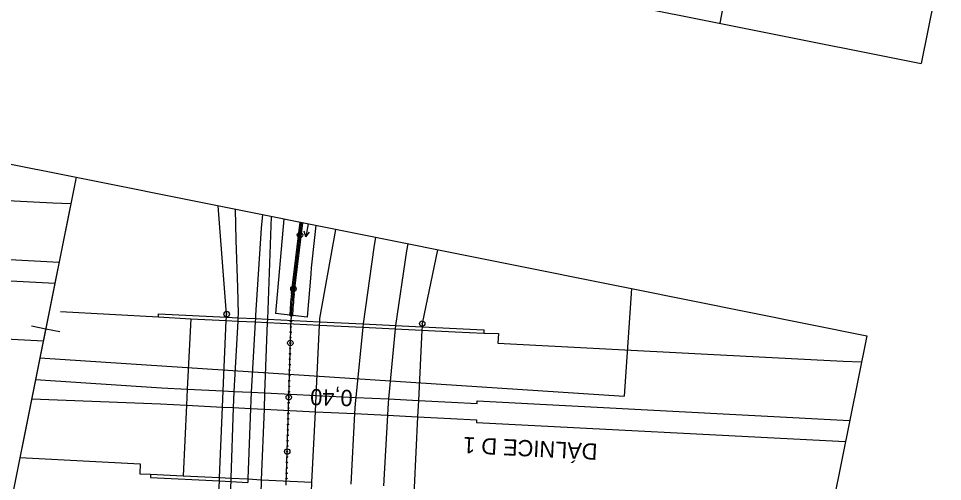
# Model space of a CAD drawing. Extents: x -548552 to -543113, y -1131925 to -1123599.
# Drawn here: x -548270.1 to -548099.9, y -1131511.8 to -1131426.5 of the extents above; entities that cross this region are included whole.
import ezdxf

# ---------------------------------------------------------------- set-up
doc = ezdxf.new("R2010")
doc.units = 0
for name, color, linetype in [('Hranice parcel', 7, 'Continuous'), ('HRANY', 7, 'Continuous'), ('NADZEMNÍ VEDENÍ VN', 7, 'Continuous'), ('Profile', 7, 'Continuous'), ('PROFILY NÁVRH', 7, 'Continuous'), ('STANIČENÍ', 7, 'Continuous'), ('Vnitřní kresba', 7, 'Continuous'), ('Značky bodu BP', 7, 'Continuous'), ('Značky kultur', 7, 'Continuous')]:
    doc.layers.add(name, color=color, linetype=linetype)

msp = doc.modelspace()

# ---------------------------------------------------------------- linework, layer by layer
for p, q in [((-548209.57, -1131413.62), (-548103.83, -1131434.82)), ((-548099.92, -1131415.31), (-548103.83, -1131434.82)), ((-548157.22, -1131476.27), (-548158.54, -1131496.13)), ((-548266.15, -1131489.01), (-548158.54, -1131496.13))]:
    msp.add_line(p, q)
at = {"layer": 'Hranice parcel'}
for points in [[(-548130.79, -1131393.37), (-548138.96, -1131416.65), (-548139.07, -1131417.23), (-548139.18, -1131417.85), (-548140.93, -1131427.38)], [(-548235.09, -1131537.7), (-548233.15, -1131512.75), (-548233.1, -1131511.72), (-548233.08, -1131511.1), (-548232.51, -1131498.11), (-548232.39, -1131495.12), (-548231.83, -1131482.17), (-548231.8, -1131481.54), (-548231.77, -1131480.98), (-548233.3, -1131461.02)], [(-548230.03, -1131690.42), (-548225.77, -1131661.91), (-548221.73, -1131631.47), (-548221.68, -1131607.69), (-548226.05, -1131537.24), (-548226.12, -1131532.7), (-548225.34, -1131512.11), (-548225.32, -1131511.49), (-548224.82, -1131498.49), (-548224.71, -1131495.5), (-548224.22, -1131482.55), (-548224.2, -1131481.92), (-548223.48, -1131462.99)], [(-548200.46, -1131619.13), (-548209.93, -1131581.71), (-548213.35, -1131537.18), (-548216.13, -1131513.15), (-548216.1, -1131512.58), (-548216.07, -1131511.96), (-548215.43, -1131498.96), (-548215.28, -1131495.96), (-548214.65, -1131483.02), (-548214.62, -1131482.39), (-548214.59, -1131481.78), (-548211.64, -1131465.36)], [(-548192.91, -1131469.12), (-548195.75, -1131482.73), (-548195.78, -1131483.32), (-548195.81, -1131483.95), (-548196.45, -1131496.88), (-548196.6, -1131499.9), (-548197.25, -1131512.91), (-548197.29, -1131513.5), (-548197.31, -1131513.97), (-548194.72, -1131537.39)]]:
    msp.add_lwpolyline(points, dxfattribs=at)
at = {"layer": 'HRANY'}
msp.add_line((-548216.96, -1131481.54), (-548222.79, -1131480.86), dxfattribs=at)
at = {"layer": 'Profile'}
for p, q in [((-548302.82, -1131447.08), (-548259.48, -1131455.77)), ((-548259.48, -1131455.77), (-548278.31, -1131549.71)), ((-548259.48, -1131455.77), (-548266.15, -1131489.01)), ((-548259.48, -1131455.77), (-548157.22, -1131476.27)), ((-548157.22, -1131476.27), (-548113.88, -1131484.96)), ((-548265.09, -1131483.75), (-548267.68, -1131483.23)), ((-548262.5, -1131484.27), (-548265.09, -1131483.75)), ((-548113.88, -1131484.96), (-548132.71, -1131578.89)), ((-548266.15, -1131489.01), (-548301.42, -1131664.99))]:
    msp.add_line(p, q, dxfattribs=at)
at = {"layer": 'PROFILY NÁVRH'}
for p, q in [((-548221.26, -1131463.43), (-548222.79, -1131480.86)), ((-548219.82, -1131477.21), (-548218.23, -1131464.04)), ((-548219.32, -1131477.27), (-548217.74, -1131464.14)), ((-548216.27, -1131473.59), (-548216.96, -1131481.54))]:
    msp.add_line(p, q, dxfattribs=at)
for centre, radius, start, end in [((-547951.39, -1131496.5), 265.87, 173.1127, 175.0559), ((-548169.93, -1131483.22), 50.25, 173.1337, 177.8415), ((-548169.93, -1131483.22), 49.75, 173.1337, 177.854)]:
    msp.add_arc(centre, radius, start, end, dxfattribs=at)
at = {"layer": 'STANIČENÍ'}
for p, q in [((-548219.57, -1131477.24), (-548217.99, -1131464.09)), ((-548220.79, -1131512.48), (-548219.91, -1131481.79))]:
    msp.add_line(p, q, dxfattribs=at)
for centre, radius in [((-548218.02, -1131464.41), 0.1), ((-548218.26, -1131466.4), 0.5), ((-548218.14, -1131465.4), 0.1), ((-548218.38, -1131467.39), 0.1), ((-548218.26, -1131466.4), 0.1), ((-548218.62, -1131469.38), 0.1), ((-548218.5, -1131468.38), 0.1), ((-548218.74, -1131470.37), 0.1), ((-548218.98, -1131472.35), 0.1), ((-548218.86, -1131471.36), 0.1), ((-548219.22, -1131474.34), 0.1), ((-548219.1, -1131473.35), 0.1), ((-548219.46, -1131476.33), 0.5), ((-548219.46, -1131476.33), 0.1), ((-548219.34, -1131475.33), 0.1), ((-548219.58, -1131477.32), 0.1), ((-548219.78, -1131479.31), 0.1), ((-548219.69, -1131478.31), 0.1), ((-548219.89, -1131481.31), 0.1), ((-548219.84, -1131480.31), 0.1), ((-548219.92, -1131482.31), 0.1), ((-548219.98, -1131484.3), 0.1), ((-548219.95, -1131483.31), 0.1), ((-548220.04, -1131486.31), 0.5), ((-548220.04, -1131486.3), 0.1), ((-548220.01, -1131485.3), 0.1), ((-548220.09, -1131488.3), 0.1), ((-548220.07, -1131487.3), 0.1), ((-548220.12, -1131489.3), 0.1), ((-548220.18, -1131491.3), 0.1), ((-548220.15, -1131490.3), 0.1), ((-548220.24, -1131493.3), 0.1), ((-548220.21, -1131492.3), 0.1), ((-548220.27, -1131494.3), 0.1), ((-548220.32, -1131496.31), 0.5), ((-548220.32, -1131496.3), 0.1), ((-548220.29, -1131495.3), 0.1), ((-548220.38, -1131498.3), 0.1), ((-548220.35, -1131497.3), 0.1), ((-548220.41, -1131499.3), 0.1), ((-548220.47, -1131501.3), 0.1), ((-548220.44, -1131500.3), 0.1), ((-548220.52, -1131503.3), 0.1), ((-548220.49, -1131502.3), 0.1), ((-548220.58, -1131505.3), 0.1), ((-548220.55, -1131504.3), 0.1), ((-548220.61, -1131506.3), 0.5), ((-548220.61, -1131506.3), 0.1), ((-548220.67, -1131508.3), 0.1), ((-548220.64, -1131507.3), 0.1), ((-548220.72, -1131510.3), 0.1), ((-548220.69, -1131509.3), 0.1), ((-548220.75, -1131511.3), 0.1)]:
    msp.add_circle(centre, radius, dxfattribs=at)
msp.add_arc((-548169.93, -1131483.22), 50, 173.1337, 178.3615, dxfattribs=at)
at = {"layer": 'Vnitřní kresba'}
for p, q in [((-548225.41, -1131465.14), (-548226.45, -1131481.16)), ((-548204.68, -1131468.69), (-548206.63, -1131482.79)), ((-548198.66, -1131469.34), (-548200.65, -1131483.08)), ((-548264.59, -1131475.21), (-548263.39, -1131475.28)), ((-548229.79, -1131476.05), (-548229.65, -1131480.94)), ((-548262.35, -1131480.49), (-548244.34, -1131481.51)), ((-548244.34, -1131481.51), (-548244.3, -1131480.93)), ((-548244.3, -1131480.93), (-548231.8, -1131481.54)), ((-548229.65, -1131480.94), (-548229.69, -1131481.65)), ((-548226.45, -1131481.16), (-548226.48, -1131481.81)), ((-548244.34, -1131481.51), (-548238.39, -1131481.85)), ((-548238.39, -1131481.85), (-548239.02, -1131494.79)), ((-548238.39, -1131481.85), (-548231.83, -1131482.17)), ((-548231.83, -1131482.17), (-548229.72, -1131482.27)), ((-548231.8, -1131481.54), (-548229.69, -1131481.65)), ((-548229.72, -1131482.27), (-548230.43, -1131495.22)), ((-548229.69, -1131481.65), (-548229.72, -1131482.27)), ((-548229.72, -1131482.27), (-548226.51, -1131482.43)), ((-548229.69, -1131481.65), (-548226.48, -1131481.81)), ((-548226.51, -1131482.43), (-548227.25, -1131495.37)), ((-548226.48, -1131481.81), (-548226.51, -1131482.43)), ((-548226.51, -1131482.43), (-548224.22, -1131482.55)), ((-548226.48, -1131481.81), (-548224.2, -1131481.92)), ((-548224.22, -1131482.55), (-548214.65, -1131483.02)), ((-548224.2, -1131481.92), (-548214.62, -1131482.39)), ((-548214.65, -1131483.02), (-548206.7, -1131483.41)), ((-548214.62, -1131482.39), (-548206.63, -1131482.79)), ((-548206.63, -1131482.79), (-548206.7, -1131483.41)), ((-548206.63, -1131482.79), (-548200.65, -1131483.08)), ((-548200.65, -1131483.08), (-548200.71, -1131483.7)), ((-548200.65, -1131483.08), (-548195.78, -1131483.32)), ((-548206.7, -1131483.41), (-548207.99, -1131496.32)), ((-548206.7, -1131483.41), (-548200.71, -1131483.7)), ((-548200.71, -1131483.7), (-548201.95, -1131496.61)), ((-548200.71, -1131483.7), (-548195.81, -1131483.95)), ((-548181.79, -1131486.36), (-548143.18, -1131488.34)), ((-548239.02, -1131494.79), (-548239.17, -1131497.78)), ((-548239.02, -1131494.79), (-548232.39, -1131495.12)), ((-548232.39, -1131495.12), (-548230.43, -1131495.22)), ((-548230.43, -1131495.22), (-548227.25, -1131495.37)), ((-548227.25, -1131495.37), (-548224.71, -1131495.5)), ((-548224.71, -1131495.5), (-548215.28, -1131495.96)), ((-548215.28, -1131495.96), (-548207.99, -1131496.32)), ((-548207.99, -1131496.32), (-548201.95, -1131496.61)), ((-548201.95, -1131496.61), (-548196.45, -1131496.88)), ((-548239.17, -1131497.78), (-548239.8, -1131510.76)), ((-548239.17, -1131497.78), (-548232.51, -1131498.11)), ((-548232.51, -1131498.11), (-548230.56, -1131498.21)), ((-548230.56, -1131498.21), (-548231, -1131511.21)), ((-548230.56, -1131498.21), (-548227.39, -1131498.37)), ((-548227.39, -1131498.37), (-548227.88, -1131511.36)), ((-548227.39, -1131498.37), (-548224.82, -1131498.49)), ((-548196.45, -1131496.88), (-548190.34, -1131497.18)), ((-548224.82, -1131498.49), (-548215.43, -1131498.96)), ((-548215.43, -1131498.96), (-548208.21, -1131499.32)), ((-548208.21, -1131499.32), (-548208.87, -1131512.33)), ((-548208.21, -1131499.32), (-548202.15, -1131499.63)), ((-548202.15, -1131499.63), (-548202.87, -1131512.63)), ((-548202.15, -1131499.63), (-548196.6, -1131499.9)), ((-548196.6, -1131499.9), (-548190.5, -1131500.2)), ((-548118.99, -1131504.4), (-548117.79, -1131504.47)), ((-548245.78, -1131510.49), (-548245.82, -1131511.08)), ((-548245.82, -1131511.08), (-548233.1, -1131511.72)), ((-548245.78, -1131510.49), (-548239.8, -1131510.76)), ((-548239.8, -1131510.76), (-548233.08, -1131511.1)), ((-548233.1, -1131511.72), (-548231.02, -1131511.83)), ((-548233.08, -1131511.1), (-548231, -1131511.21)), ((-548231, -1131511.21), (-548231.02, -1131511.83)), ((-548231.02, -1131511.83), (-548227.89, -1131511.98)), ((-548231, -1131511.21), (-548227.88, -1131511.36)), ((-548227.88, -1131511.36), (-548227.89, -1131511.98)), ((-548227.88, -1131511.36), (-548225.32, -1131511.49)), ((-548225.32, -1131511.49), (-548216.07, -1131511.96))]:
    msp.add_line(p, q, dxfattribs=at)
for points in [[(-548288.78, -1131459.16), (-548263.8, -1131460.48), (-548260.45, -1131460.59)], [(-548230.2, -1131461.64), (-548230.08, -1131467.35), (-548229.79, -1131476.05)], [(-548225.15, -1131462.65), (-548225.41, -1131465.14)], [(-548335.95, -1131467.99), (-548331.24, -1131468.24), (-548331.22, -1131467.74), (-548262.62, -1131471.42)], [(-548204.33, -1131466.83), (-548204.68, -1131468.69)], [(-548198.41, -1131468.01), (-548198.66, -1131469.34)], [(-548336.1, -1131471.02), (-548331.37, -1131471.27), (-548331.39, -1131471.74), (-548264.59, -1131475.21)], [(-548328.69, -1131482.65), (-548290.11, -1131484.62), (-548265.53, -1131485.93)], [(-548195.81, -1131483.95), (-548189.69, -1131484.25), (-548184.39, -1131484.49)], [(-548195.78, -1131483.32), (-548184.41, -1131483.88), (-548184.39, -1131484.49)], [(-548184.39, -1131484.49), (-548181.7, -1131484.57), (-548181.79, -1131486.36)], [(-548143.18, -1131488.34), (-548118.19, -1131489.67), (-548114.84, -1131489.77)], [(-548266.96, -1131493.05), (-548243.75, -1131494.57), (-548239.02, -1131494.79)], [(-548267.67, -1131496.6), (-548243.92, -1131497.54), (-548239.17, -1131497.78)], [(-548230.43, -1131495.22), (-548230.52, -1131496.78), (-548230.56, -1131498.21)], [(-548227.25, -1131495.37), (-548227.33, -1131496.89), (-548227.39, -1131498.37)], [(-548207.99, -1131496.32), (-548208.11, -1131497.45), (-548208.21, -1131499.32)], [(-548201.95, -1131496.61), (-548202.02, -1131497.33), (-548202.15, -1131499.63)], [(-548190.34, -1131497.18), (-548185.64, -1131497.43), (-548185.62, -1131496.93), (-548117.02, -1131500.6)], [(-548190.5, -1131500.2), (-548185.76, -1131500.46), (-548185.78, -1131500.93), (-548118.99, -1131504.4)], [(-548269.83, -1131507.4), (-548247.69, -1131508.58), (-548247.78, -1131510.39), (-548245.78, -1131510.49)], [(-548231.02, -1131511.83), (-548231.05, -1131512.77), (-548231.36, -1131518.28)]]:
    msp.add_lwpolyline(points, dxfattribs=at)
at = {"layer": 'Značky bodu BP'}
for centre, radius in [((-548231.77, -1131480.98), 0.5), ((-548231.77, -1131480.98), 0.0303), ((-548195.75, -1131482.73), 0.5), ((-548195.75, -1131482.73), 0.0303)]:
    msp.add_circle(centre, radius, dxfattribs=at)
at = {"layer": 'Značky kultur'}
for p, q in [((-548216.73, -1131464.34), (-548217.16, -1131466.75)), ((-548217.16, -1131466.75), (-548217.48, -1131465.7)), ((-548217.16, -1131466.75), (-548216.49, -1131465.88))]:
    msp.add_line(p, q, dxfattribs=at)

# ---------------------------------------------------------------- texts
at = {"layer": 'NADZEMNÍ VEDENÍ VN'}
msp.add_text('DÁLNICE D 1', height=3, rotation=177.0916, dxfattribs=at).set_placement((-548163.4, -1131504.86))
at = {"layer": 'STANIČENÍ'}
msp.add_text('0,40', height=3, rotation=178.3615, dxfattribs=at).set_placement((-548208.52, -1131494.97))

doc.saveas('drawing.dxf')
